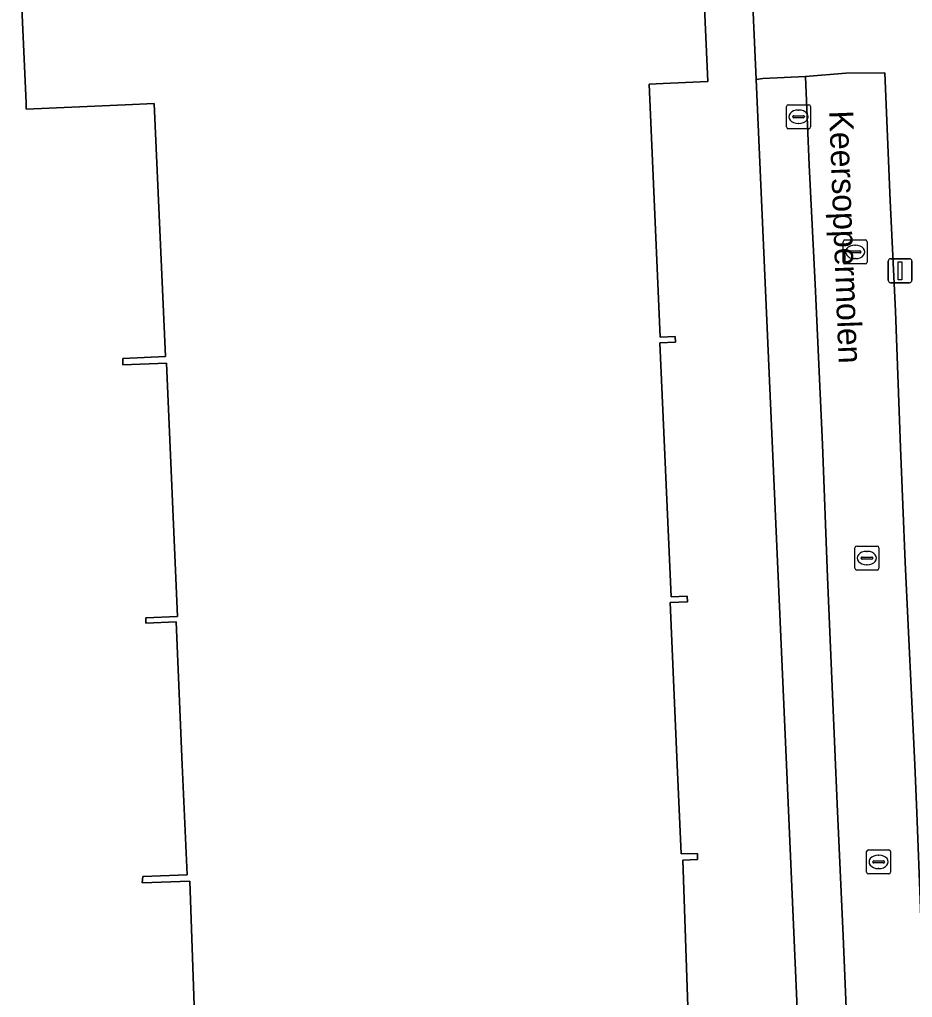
# Model space of a CAD drawing. Extents: x 161241 to 161758, y 384138 to 384885.
# Drawn here: x 161298.82 to 161336.04, y 384240.3 to 384281.06 of the extents above; entities that cross this region are included whole.
import ezdxf

# ---------------------------------------------------------------- set-up
doc = ezdxf.new("R2010")
doc.units = 0
for name, color, linetype in [('IMGEO_Erf', 7, 'Continuous'), ('IMGEO_Kolk', 7, 'Continuous'), ('IMGEO_Lichtmast', 7, 'Continuous'), ('IMGEO_Openbare_ruimte_label', 7, 'Continuous'), ('IMGEO_Pand', 7, 'Continuous'), ('IMGEO_Parkeervlak_open', 7, 'Continuous'), ('IMGEO_Rijbaan_lokaal_open', 7, 'Continuous'), ('IMGEO_Rioolput', 7, 'Continuous'), ('IMGEO_Voetpad_open', 7, 'Continuous')]:
    doc.layers.add(name, color=color, linetype=linetype)

msp = doc.modelspace()

# ---------------------------------------------------------------- linework, layer by layer
at = {"layer": 'IMGEO_Erf'}
for points in [[(161331.409, 384235.703), (161330.784, 384250), (161329.521, 384278.565), (161329.259, 384284.454), (161327.677, 384284.384), (161327.251, 384284.365), (161327.513, 384278.476), (161325.648, 384278.393), (161325.057, 384278.367), (161325.522, 384267.828), (161326.151, 384267.855), (161326.162, 384267.613), (161325.509, 384267.585), (161325.976, 384256.993), (161326.644, 384257.022), (161326.655, 384256.791), (161325.934, 384256.76), (161326.23, 384250), (161326.393, 384246.283), (161327.072, 384246.307), (161327.081, 384246.049), (161326.465, 384246.028), (161326.83, 384235.436)], [(161306.273, 384234.801), (161305.917, 384245.154), (161303.929, 384245.085), (161303.962, 384245.349), (161305.799, 384245.413), (161305.601, 384250), (161305.343, 384255.962), (161304.084, 384255.907), (161304.074, 384256.121), (161305.404, 384256.179), (161304.937, 384266.744), (161303.127, 384266.665), (161303.116, 384266.933), (161304.897, 384267.011), (161304.431, 384277.563), (161303.212, 384277.509), (161299.098, 384277.327), (161299.087, 384277.57), (161298.816, 384283.71)]]:
    msp.add_lwpolyline(points, dxfattribs=at)
at = {"layer": 'IMGEO_Kolk'}
for p, q in [((161333.15, 384270.95), (161333.15, 384271.802)), ((161333.225, 384271.876), (161334.077, 384271.876)), ((161333.638, 384271.656), (161333.663, 384271.656)), ((161334.151, 384271.802), (161334.151, 384270.95)), ((161333.409, 384271.37), (161333.409, 384271.382)), ((161333.847, 384271.333), (161333.449, 384271.333)), ((161333.452, 384271.419), (161333.85, 384271.419)), ((161333.893, 384271.382), (161333.893, 384271.37)), ((161334.077, 384270.876), (161333.225, 384270.876)), ((161333.661, 384271.096), (161333.636, 384271.096)), ((161333.64, 384258.188), (161333.64, 384259.04)), ((161333.715, 384259.114), (161334.567, 384259.114)), ((161334.128, 384258.894), (161334.153, 384258.894)), ((161334.641, 384259.04), (161334.641, 384258.188)), ((161333.899, 384258.608), (161333.899, 384258.62)), ((161334.337, 384258.571), (161333.939, 384258.571)), ((161333.942, 384258.657), (161334.34, 384258.657)), ((161334.383, 384258.62), (161334.383, 384258.608)), ((161334.567, 384258.114), (161333.715, 384258.114)), ((161334.151, 384258.334), (161334.126, 384258.334)), ((161334.127, 384245.526), (161334.127, 384246.378)), ((161334.202, 384246.452), (161335.054, 384246.452)), ((161335.128, 384246.378), (161335.128, 384245.526)), ((161334.386, 384245.946), (161334.386, 384245.958)), ((161334.824, 384245.909), (161334.426, 384245.909)), ((161334.429, 384245.995), (161334.827, 384245.995)), ((161334.615, 384246.232), (161334.64, 384246.232)), ((161334.87, 384245.958), (161334.87, 384245.946)), ((161335.054, 384245.452), (161334.202, 384245.452)), ((161334.638, 384245.672), (161334.613, 384245.672))]:
    msp.add_line(p, q, dxfattribs=at)
for points in [[(161333.15, 384270.95), (161333.15, 384271.802)], [(161333.225, 384271.876), (161334.077, 384271.876)], [(161334.151, 384271.802), (161334.151, 384270.95)], [(161334.077, 384270.876), (161333.225, 384270.876)], [(161333.64, 384258.188), (161333.64, 384259.04)], [(161333.715, 384259.114), (161334.567, 384259.114)], [(161334.641, 384259.04), (161334.641, 384258.188)], [(161334.567, 384258.114), (161333.715, 384258.114)], [(161334.127, 384245.526), (161334.127, 384246.378)], [(161334.202, 384246.452), (161335.054, 384246.452)], [(161335.128, 384246.378), (161335.128, 384245.526)], [(161335.054, 384245.452), (161334.202, 384245.452)]]:
    msp.add_lwpolyline(points, dxfattribs=at)
for centre, radius, start, end in [((161333.227, 384271.8), 0.0765, 91.552, 178.448), ((161333.227, 384271.8), 0.0765, 91.552, 178.448), ((161334.075, 384271.8), 0.0765, 1.552, 88.448), ((161334.075, 384271.8), 0.0765, 1.552, 88.448), ((161333.449, 384271.379), 0.0403, 85.8775, 175.7526), ((161333.446, 384271.369), 0.0366, 178.938, 274.7102), ((161333.85, 384271.376), 0.043, 264.8664, 352.4533), ((161333.854, 384271.381), 0.0386, 1.7309, 96.639), ((161333.227, 384270.952), 0.0765, 181.552, 268.448), ((161333.227, 384270.952), 0.0765, 181.552, 268.448), ((161334.075, 384270.952), 0.0765, 271.552, 358.448), ((161334.075, 384270.952), 0.0765, 271.552, 358.448), ((161333.717, 384259.038), 0.0765, 91.552, 178.448), ((161333.717, 384259.038), 0.0765, 91.552, 178.448), ((161334.565, 384259.038), 0.0765, 1.552, 88.448), ((161334.565, 384259.038), 0.0765, 1.552, 88.448), ((161333.939, 384258.617), 0.0403, 85.8775, 175.7526), ((161333.936, 384258.607), 0.0366, 178.938, 274.7102), ((161334.34, 384258.614), 0.043, 264.8664, 352.4533), ((161334.344, 384258.619), 0.0386, 1.7309, 96.639), ((161333.717, 384258.19), 0.0765, 181.552, 268.448), ((161333.717, 384258.19), 0.0765, 181.552, 268.448), ((161334.565, 384258.19), 0.0765, 271.552, 358.448), ((161334.565, 384258.19), 0.0765, 271.552, 358.448), ((161334.204, 384246.376), 0.0765, 91.552, 178.448), ((161334.204, 384246.376), 0.0765, 91.552, 178.448), ((161335.052, 384246.376), 0.0765, 1.552, 88.448), ((161335.052, 384246.376), 0.0765, 1.552, 88.448), ((161334.426, 384245.955), 0.0403, 85.8775, 175.7526), ((161334.423, 384245.945), 0.0366, 178.938, 274.7102), ((161334.827, 384245.952), 0.043, 264.8664, 352.4533), ((161334.831, 384245.957), 0.0386, 1.7309, 96.639), ((161334.204, 384245.528), 0.0765, 181.552, 268.448), ((161334.204, 384245.528), 0.0765, 181.552, 268.448), ((161335.052, 384245.528), 0.0765, 271.552, 358.448), ((161335.052, 384245.528), 0.0765, 271.552, 358.448)]:
    msp.add_arc(centre, radius, start, end, dxfattribs=at)
for centre, major_axis, ratio, start_param, end_param in [((161333.637, 384271.376), (-0.387, 0.002), 0.722429, 4.712389, 7.853982), ((161333.662, 384271.376), (-0.39, 0.002), 0.717154, 1.570796, 4.712389), ((161334.127, 384258.614), (-0.387, 0.002), 0.722429, 4.712389, 7.853982), ((161334.152, 384258.614), (-0.39, 0.002), 0.717154, 1.570796, 4.712389), ((161334.614, 384245.952), (-0.387, 0.002), 0.722429, 4.712389, 7.853982), ((161334.639, 384245.952), (-0.39, 0.002), 0.717154, 1.570796, 4.712389)]:
    msp.add_ellipse(centre, major_axis=major_axis, ratio=ratio, start_param=start_param, end_param=end_param, dxfattribs=at)
at = {"layer": 'IMGEO_Lichtmast'}
for p, q in [((161335.026, 384270.193), (161335.026, 384270.993)), ((161335.026, 384270.993), (161335.026, 384270.193)), ((161335.126, 384271.093), (161335.916, 384271.093)), ((161335.916, 384271.093), (161335.126, 384271.093)), ((161336.016, 384270.993), (161336.016, 384270.193)), ((161336.016, 384270.193), (161336.016, 384270.993)), ((161335.916, 384270.093), (161335.126, 384270.093)), ((161335.126, 384270.093), (161335.916, 384270.093))]:
    msp.add_line(p, q, dxfattribs=at)
msp.add_lwpolyline([(161335.446, 384270.968), (161335.596, 384270.968), (161335.596, 384270.218), (161335.446, 384270.218), (161335.446, 384270.968)], dxfattribs=at)
for centre, start, end in [((161335.126, 384270.993), 90, 180), ((161335.126, 384270.993), 90, 180), ((161335.916, 384270.993), 0, 90), ((161335.916, 384270.993), 360, 90), ((161335.126, 384270.193), 180, 270), ((161335.126, 384270.193), 180, 270), ((161335.916, 384270.193), 270, 0), ((161335.916, 384270.193), 270, 0)]:
    msp.add_arc(centre, 0.1, start, end, dxfattribs=at)
at = {"layer": 'IMGEO_Pand'}
for points in [[(161326.83, 384235.436), (161326.465, 384246.028), (161327.081, 384246.049), (161327.072, 384246.307), (161326.393, 384246.283), (161326.23, 384250), (161325.934, 384256.76), (161326.655, 384256.791), (161326.644, 384257.022), (161325.976, 384256.993), (161325.509, 384267.585), (161326.162, 384267.613), (161326.151, 384267.855), (161325.522, 384267.828), (161325.057, 384278.367), (161325.648, 384278.393), (161327.513, 384278.476), (161327.251, 384284.365)], [(161298.816, 384283.71), (161299.087, 384277.57), (161299.098, 384277.327), (161303.212, 384277.509), (161304.431, 384277.563), (161304.897, 384267.011), (161303.116, 384266.933), (161303.127, 384266.665), (161304.937, 384266.744), (161305.404, 384256.179), (161304.074, 384256.121), (161304.084, 384255.907), (161305.343, 384255.962), (161305.601, 384250), (161305.799, 384245.413), (161303.962, 384245.349), (161303.929, 384245.085), (161305.917, 384245.154), (161306.273, 384234.801)]]:
    msp.add_lwpolyline(points, dxfattribs=at)
at = {"layer": 'IMGEO_Parkeervlak_open'}
msp.add_lwpolyline([(161333.411, 384236.512), (161333.147, 384242.867), (161332.915, 384248.051), (161332.832, 384250), (161332.501, 384257.819), (161332.284, 384263.343), (161331.985, 384270.03), (161331.739, 384274.994), (161331.584, 384278.687), (161329.796, 384278.607), (161329.521, 384278.565), (161330.784, 384250), (161331.409, 384235.703)], dxfattribs=at)
at = {"layer": 'IMGEO_Rijbaan_lokaal_open'}
msp.add_lwpolyline([(161336.684, 384236.002), (161336.225, 384248.01), (161336.134, 384250), (161335.741, 384258.44), (161335.543, 384263.223), (161335.328, 384268.908), (161335.107, 384273.512), (161334.887, 384278.846), (161333.256, 384278.821), (161331.584, 384278.687), (161331.739, 384274.994), (161331.985, 384270.03), (161332.284, 384263.343), (161332.501, 384257.819), (161332.832, 384250), (161332.915, 384248.051), (161333.147, 384242.867), (161333.411, 384236.512)], dxfattribs=at)
at = {"layer": 'IMGEO_Rioolput'}
for p, q in [((161330.789, 384276.582), (161330.789, 384277.434)), ((161330.864, 384277.508), (161331.716, 384277.508)), ((161331.277, 384277.288), (161331.302, 384277.288)), ((161331.79, 384277.434), (161331.79, 384276.582)), ((161331.048, 384277.002), (161331.048, 384277.014)), ((161331.486, 384276.965), (161331.088, 384276.965)), ((161331.091, 384277.051), (161331.489, 384277.051)), ((161331.532, 384277.014), (161331.532, 384277.002)), ((161331.716, 384276.508), (161330.864, 384276.508)), ((161331.3, 384276.728), (161331.275, 384276.728))]:
    msp.add_line(p, q, dxfattribs=at)
for points in [[(161330.789, 384276.582), (161330.789, 384277.434)], [(161330.864, 384277.508), (161331.716, 384277.508)], [(161331.79, 384277.434), (161331.79, 384276.582)], [(161331.716, 384276.508), (161330.864, 384276.508)]]:
    msp.add_lwpolyline(points, dxfattribs=at)
for centre, radius, start, end in [((161330.866, 384277.432), 0.0765, 91.552, 178.448), ((161330.866, 384277.432), 0.0765, 91.552, 178.448), ((161331.714, 384277.432), 0.0765, 1.552, 88.448), ((161331.714, 384277.432), 0.0765, 1.552, 88.448), ((161331.088, 384277.011), 0.0403, 85.8775, 175.7526), ((161331.085, 384277.001), 0.0366, 178.938, 274.7102), ((161331.489, 384277.008), 0.043, 264.8664, 352.4533), ((161331.493, 384277.013), 0.0386, 1.7309, 96.639), ((161330.866, 384276.584), 0.0765, 181.552, 268.448), ((161330.866, 384276.584), 0.0765, 181.552, 268.448), ((161331.714, 384276.584), 0.0765, 271.552, 358.448), ((161331.714, 384276.584), 0.0765, 271.552, 358.448)]:
    msp.add_arc(centre, radius, start, end, dxfattribs=at)
for centre, major_axis, ratio, start_param, end_param in [((161331.276, 384277.008), (-0.387, 0.002), 0.722429, 4.712389, 7.853982), ((161331.301, 384277.008), (-0.39, 0.002), 0.717154, 1.570796, 4.712389)]:
    msp.add_ellipse(centre, major_axis=major_axis, ratio=ratio, start_param=start_param, end_param=end_param, dxfattribs=at)
at = {"layer": 'IMGEO_Voetpad_open'}
msp.add_lwpolyline([(161340.006, 384208.085), (161338.239, 384250), (161336.819, 384283.698), (161335.259, 384283.661), (161333.749, 384283.665), (161333.712, 384285.206), (161333.601, 384287.108), (161333.505, 384290.009), (161333.39, 384292.341), (161331.745, 384292.799), (161329.259, 384284.454), (161329.521, 384278.565), (161329.796, 384278.607), (161331.584, 384278.687), (161333.256, 384278.821), (161334.887, 384278.846), (161335.107, 384273.512), (161335.328, 384268.908), (161335.543, 384263.223), (161335.741, 384258.44), (161336.134, 384250), (161336.225, 384248.01), (161336.684, 384236.002)], dxfattribs=at)

# ---------------------------------------------------------------- texts
at = {"layer": 'IMGEO_Openbare_ruimte_label'}
msp.add_text('Keersoppermolen', height=1, rotation=272.1784, dxfattribs=at).set_placement((161332.563, 384277.254))

doc.saveas('drawing.dxf')
